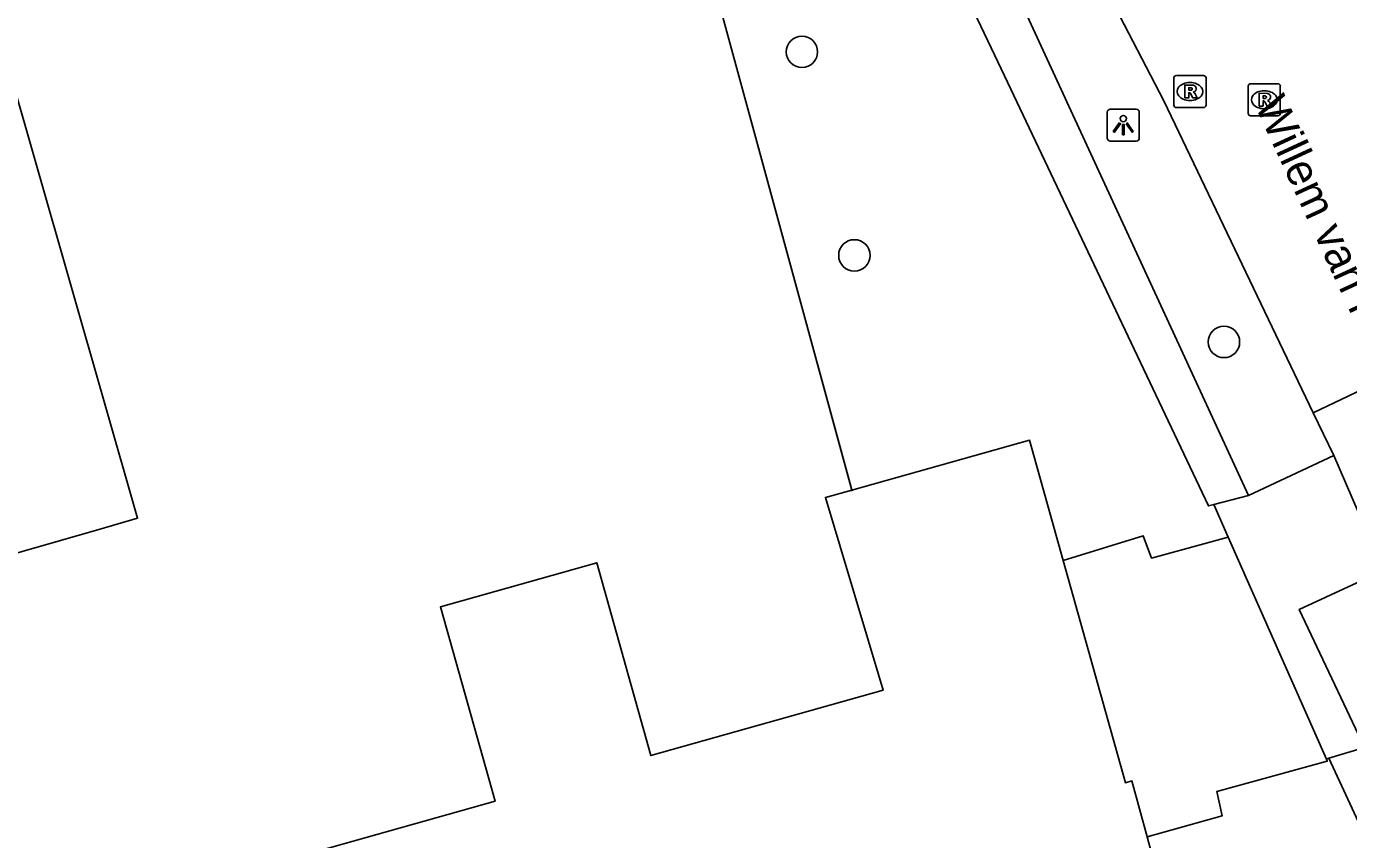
# Model space of a CAD drawing. Extents: x 160037 to 160839, y 385326 to 386441.
# Drawn here: x 160471.6 to 160512.86, y 386005.59 to 386030.96 of the extents above; entities that cross this region are included whole.
import ezdxf

# ---------------------------------------------------------------- set-up
doc = ezdxf.new("R2010")
doc.units = 0
for name, color, linetype in [('IMGEO_Boom', 7, 'Continuous'), ('IMGEO_Groenvoorziening', 7, 'Continuous'), ('IMGEO_Hek', 7, 'Continuous'), ('IMGEO_Lichtpunt', 7, 'Continuous'), ('IMGEO_Openbare_ruimte_label', 7, 'Continuous'), ('IMGEO_Pand', 7, 'Continuous'), ('IMGEO_Rijbaan_lokaal_open', 7, 'Continuous'), ('IMGEO_Rioolput', 7, 'Continuous'), ('IMGEO_Voetpad_halfverhard', 7, 'Continuous'), ('IMGEO_Voetpad_open', 7, 'Continuous')]:
    doc.layers.add(name, color=color, linetype=linetype)

msp = doc.modelspace()

# ---------------------------------------------------------------- linework, layer by layer
at = {"layer": 'IMGEO_Boom'}
for centre in [(160495.805, 386030.168), (160497.44, 386023.819), (160508.975, 386021.116)]:
    msp.add_circle(centre, 0.489, dxfattribs=at)
at = {"layer": 'IMGEO_Groenvoorziening'}
msp.add_lwpolyline([(160493.087, 386032.172), (160497.358, 386016.497)], dxfattribs=at)
at = {"layer": 'IMGEO_Hek'}
msp.add_lwpolyline([(160493.087, 386032.172), (160497.369, 386016.458)], dxfattribs=at)
at = {"layer": 'IMGEO_Lichtpunt'}
for p, q in [((160505.334, 386028.287), (160505.334, 386027.48)), ((160505.334, 386028.287), (160505.334, 386027.48)), ((160506.236, 386028.382), (160505.428, 386028.382)), ((160506.236, 386028.382), (160505.428, 386028.382)), ((160506.33, 386027.48), (160506.33, 386028.287)), ((160506.33, 386027.48), (160506.33, 386028.287)), ((160505.428, 386027.386), (160506.236, 386027.386)), ((160505.428, 386027.386), (160506.236, 386027.386))]:
    msp.add_line(p, q, dxfattribs=at)
for points in [[(160505.708, 386027.951), (160505.747, 386027.923), (160505.559, 386027.661), (160505.521, 386027.688), (160505.708, 386027.951)], [(160505.81, 386027.903), (160505.857, 386027.903), (160505.857, 386027.581), (160505.81, 386027.581), (160505.81, 386027.903)], [(160505.92, 386027.923), (160505.958, 386027.95), (160506.145, 386027.688), (160506.106, 386027.66), (160505.92, 386027.923)]]:
    msp.add_lwpolyline(points, dxfattribs=at)
msp.add_circle((160505.833, 386028.085), 0.0994, dxfattribs=at)
for centre, start, end in [((160505.428, 386028.287), 90, 180), ((160505.428, 386028.287), 90, 180), ((160506.236, 386028.287), 0, 90), ((160506.236, 386028.287), 0, 90), ((160505.428, 386027.48), 180, 270), ((160505.428, 386027.48), 180, 270), ((160506.236, 386027.48), 270, 0), ((160506.236, 386027.48), 270, 360)]:
    msp.add_arc(centre, 0.0946, start, end, dxfattribs=at)
at = {"layer": 'IMGEO_Pand'}
for points in [[(160468.817, 386037.434), (160475.072, 386015.615), (160473.865, 386015.269), (160470.266, 386014.237), (160463.538, 386012.308), (160456.157, 386010.192), (160453.317, 386019.989)], [(160497.358, 386016.497), (160502.911, 386018.049), (160503.961, 386014.299)], [(160497.358, 386016.497), (160496.535, 386016.267), (160498.335, 386010.252), (160491.094, 386008.211), (160489.399, 386014.227), (160484.52, 386012.852), (160486.229, 386006.788), (160471.536, 386002.647), (160469.83, 386008.7), (160464.951, 386007.325), (160467.274, 385999.083), (160459.809, 385996.979), (160461.993, 385989.233), (160501.395, 386000.338), (160501.162, 386001.165), (160501.906, 386001.374), (160501.625, 386002.349), (160506.571, 386003.735), (160506.804, 386003.8), (160506.866, 386003.579), (160507.122, 386003.654)], [(160503.961, 386014.299), (160505.901, 386007.365), (160506.103, 386007.422), (160506.575, 386005.678)], [(160506.575, 386005.678), (160507.122, 386003.654)]]:
    msp.add_lwpolyline(points, dxfattribs=at)
at = {"layer": 'IMGEO_Rijbaan_lokaal_open'}
for points in [[(160511.763, 386018.907), (160507.101, 386028.637), (160504.339, 386033.958)], [(160516.643, 386021.235), (160511.763, 386018.907)], [(160511.763, 386018.907), (160512.403, 386017.573)], [(160512.403, 386017.573), (160513.948, 386013.987)]]:
    msp.add_lwpolyline(points, dxfattribs=at)
at = {"layer": 'IMGEO_Rioolput'}
for p, q in [((160507.488, 386029.431), (160508.34, 386029.431)), ((160507.413, 386028.505), (160507.413, 386029.357)), ((160507.901, 386029.211), (160507.926, 386029.211)), ((160508.414, 386029.357), (160508.414, 386028.505)), ((160509.732, 386028.248), (160509.732, 386029.1)), ((160509.807, 386029.174), (160510.659, 386029.174)), ((160510.733, 386029.1), (160510.733, 386028.248)), ((160507.924, 386028.651), (160507.899, 386028.651)), ((160510.22, 386028.954), (160510.245, 386028.954)), ((160508.34, 386028.431), (160507.488, 386028.431)), ((160510.659, 386028.174), (160509.807, 386028.174)), ((160510.243, 386028.394), (160510.218, 386028.394))]:
    msp.add_line(p, q, dxfattribs=at)
for points in [[(160507.488, 386029.431), (160508.34, 386029.431)], [(160507.413, 386028.505), (160507.413, 386029.357)], [(160508.002, 386029.129), (160507.75, 386029.131), (160507.75, 386028.731)], [(160507.928, 386029.05), (160507.874, 386029.05), (160507.874, 386028.969)], [(160508.414, 386029.357), (160508.414, 386028.505)], [(160509.732, 386028.248), (160509.732, 386029.1)], [(160509.807, 386029.174), (160510.659, 386029.174)], [(160510.733, 386029.1), (160510.733, 386028.248)], [(160507.75, 386028.731), (160507.874, 386028.731), (160507.874, 386028.893), (160507.885, 386028.893)], [(160507.874, 386028.969), (160507.926, 386028.969)], [(160507.932, 386028.864), (160508.003, 386028.731), (160508.143, 386028.731), (160508.078, 386028.857)], [(160510.321, 386028.872), (160510.069, 386028.874), (160510.069, 386028.474)], [(160510.069, 386028.474), (160510.193, 386028.474), (160510.193, 386028.636), (160510.204, 386028.636)], [(160510.247, 386028.793), (160510.193, 386028.793), (160510.193, 386028.712)], [(160510.193, 386028.712), (160510.245, 386028.712)], [(160510.251, 386028.607), (160510.322, 386028.474), (160510.462, 386028.474), (160510.397, 386028.6)], [(160508.34, 386028.431), (160507.488, 386028.431)], [(160510.659, 386028.174), (160509.807, 386028.174)]]:
    msp.add_lwpolyline(points, dxfattribs=at)
for centre, radius, start, end in [((160507.49, 386029.355), 0.0765, 91.552, 178.448), ((160507.49, 386029.355), 0.0765, 91.552, 178.448), ((160508.338, 386029.355), 0.0765, 1.552, 88.448), ((160508.338, 386029.355), 0.0765, 1.552, 88.448), ((160507.934, 386028.954), 0.0964, 77.0061, 93.1865), ((160507.948, 386029.011), 0.0378, 276.6634, 79.6772), ((160508.001, 386029.019), 0.109, 350.3612, 89.416), ((160507.999, 386029.019), 0.112, 277.5842, 350.9817), ((160509.809, 386029.098), 0.0765, 91.552, 178.448), ((160509.809, 386029.098), 0.0765, 91.552, 178.448), ((160510.657, 386029.098), 0.0765, 1.552, 88.448), ((160510.657, 386029.098), 0.0765, 1.552, 88.448), ((160507.884, 386028.84), 0.0533, 26.0293, 88.6989), ((160507.91, 386029.158), 0.19, 274.7715, 282.9687), ((160507.983, 386028.804), 0.108, 29.5134, 73.7905), ((160510.203, 386028.583), 0.0533, 26.0293, 88.6989), ((160510.229, 386028.901), 0.19, 274.7715, 282.9687), ((160510.253, 386028.697), 0.0964, 77.0061, 93.1865), ((160510.267, 386028.754), 0.0378, 276.6634, 79.6772), ((160510.32, 386028.762), 0.109, 350.3612, 89.416), ((160510.318, 386028.762), 0.112, 277.5842, 350.9817), ((160510.302, 386028.547), 0.108, 29.5134, 73.7905), ((160507.49, 386028.507), 0.0765, 181.552, 268.448), ((160507.49, 386028.507), 0.0765, 181.552, 268.448), ((160508.338, 386028.507), 0.0765, 271.552, 358.448), ((160508.338, 386028.507), 0.0765, 271.552, 358.448), ((160509.809, 386028.25), 0.0765, 181.552, 268.448), ((160509.809, 386028.25), 0.0765, 181.552, 268.448), ((160510.657, 386028.25), 0.0765, 271.552, 358.448), ((160510.657, 386028.25), 0.0765, 271.552, 358.448)]:
    msp.add_arc(centre, radius, start, end, dxfattribs=at)
for centre, major_axis, ratio, start_param, end_param in [((160507.9, 386028.931), (-0.387, 0.002), 0.722429, 4.712389, 7.853982), ((160507.925, 386028.931), (-0.39, 0.002), 0.717154, 1.570796, 4.712389), ((160510.219, 386028.674), (-0.387, 0.002), 0.722429, 4.712389, 7.853982), ((160510.244, 386028.674), (-0.39, 0.002), 0.717154, 1.570796, 4.712389)]:
    msp.add_ellipse(centre, major_axis=major_axis, ratio=ratio, start_param=start_param, end_param=end_param, dxfattribs=at)
at = {"layer": 'IMGEO_Voetpad_halfverhard'}
for points in [[(160499.924, 386034.054), (160502.122, 386029.416), (160508.49, 386016), (160508.663, 386016.045)], [(160509.737, 386016.326), (160502.146, 386032.786), (160504.339, 386033.958)], [(160512.25, 386008.129), (160518.544, 385994.56)]]:
    msp.add_lwpolyline(points, dxfattribs=at)
at = {"layer": 'IMGEO_Voetpad_open'}
for points in [[(160512.403, 386017.573), (160509.737, 386016.326)], [(160509.737, 386016.326), (160508.663, 386016.045)], [(160508.663, 386016.045), (160509.11, 386015.029)], [(160503.961, 386014.299), (160506.457, 386015.072), (160506.71, 386014.373), (160509.11, 386015.029)], [(160509.11, 386015.029), (160512.169, 386008.103)], [(160513.948, 386013.987), (160511.326, 386012.772), (160513.363, 386008.464)], [(160513.363, 386008.464), (160512.25, 386008.129)], [(160512.169, 386008.103), (160512.199, 386008.036), (160509.815, 386007.383), (160508.754, 386007.093), (160508.918, 386006.33), (160506.575, 386005.678)], [(160512.169, 386008.103), (160512.25, 386008.129)]]:
    msp.add_lwpolyline(points, dxfattribs=at)

# ---------------------------------------------------------------- texts
at = {"layer": 'IMGEO_Openbare_ruimte_label'}
msp.add_text('Willem van Kesselstraat', height=1, rotation=294.7711, dxfattribs=at).set_placement((160509.925, 386028.507))

doc.saveas('drawing.dxf')
